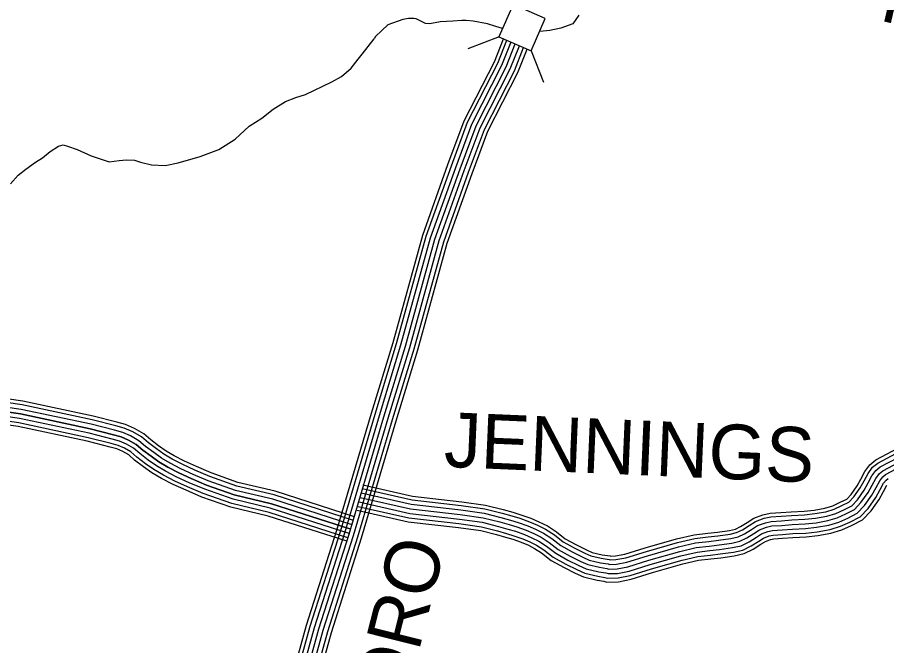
# Model space of a CAD drawing. Extents: x 1788175 to 1969470, y 584502 to 738744.
# Drawn here: x 1862898 to 1868774, y 625820 to 630068 of the extents above; entities that cross this region are included whole.
import ezdxf

# ---------------------------------------------------------------- set-up
doc = ezdxf.new("R2010")
doc.units = 0
for name, color, linetype in [('DESIGN - ROW - Right-of-Way and Easement Labels', 7, 'Continuous'), ('DESIGN - TRANSPORTATION - Text', 7, 'Continuous'), ('SURVEY - CENTERLINE - Preliminary Text', 7, 'Continuous'), ('SURVEY - CONTOURS - Index with Text', 7, 'Continuous'), ('SURVEY - DRAINAGE - Storm Sewer', 7, 'Continuous'), ('SURVEY - TRANSPORTATION - Roads', 7, 'Continuous')]:
    doc.layers.add(name, color=color, linetype=linetype)

msp = doc.modelspace()

# ---------------------------------------------------------------- linework, layer by layer
at = {"layer": 'DESIGN - TRANSPORTATION - Text'}
for points in [[(1866693.6, 630084), (1866652.7, 630024.5), (1866570.9, 629994.7), (1866496.6, 629979.9), (1866429.1, 629973.4)], [(1866178.2, 629993.1), (1866132.2, 630005.9), (1866076.4, 630024.5), (1865979.7, 630043.1), (1865931.4, 630046.8), (1865901.7, 630046.8), (1865842.2, 630043.1), (1865756.7, 630039.3), (1865686, 630024.5), (1865656.3, 630028.2), (1865593.1, 630057.9), (1865578.2, 630061.7), (1865541, 630061.7), (1865503.8, 630054.2), (1865403.4, 630017), (1865362.6, 629979.9), (1865317.9, 629939), (1865310.5, 629924.1)], [(1863019.9, 629090), (1863067.9, 629118), (1863119.9, 629162), (1863175.9, 629198.1), (1863207.9, 629206), (1863237.9, 629198), (1863301.8, 629174), (1863395.7, 629132), (1863517.6, 629091.9), (1863585.6, 629099.9), (1863635.6, 629105.9), (1863689.6, 629101.9), (1863729.5, 629089.9), (1863805.5, 629071.8), (1863897.4, 629067.8), (1863985.4, 629083.8), (1864133.4, 629127.8), (1864259.4, 629175.8), (1864371.4, 629243.8), (1864465.4, 629331.9), (1864551.5, 629387.9), (1864627.5, 629447.9), (1864709.5, 629499.9), (1864779.5, 629525.9), (1864845.5, 629547.9), (1865023.5, 629631.9), (1865089.5, 629667.9), (1865153.5, 629723.9), (1865201.5, 629786), (1865228.7, 629820), (1865310.5, 629924.1)], [(1862851.8, 628942), (1862903.8, 629002), (1862955.8, 629042), (1863019.9, 629090)]]:
    msp.add_lwpolyline(points, dxfattribs=at)
at = {"layer": 'SURVEY - CENTERLINE - Preliminary Text'}
for points in [[(1862953.7, 619135.9), (1863666.3, 621415.8), (1864055.6, 622812.9), (1864186.1, 623325.3), (1864336.7, 623949.2), (1864508.5, 624674.2), (1864630.5, 625148.5), (1864853.4, 625958.9), (1865058.6, 626599.9), (1865292.5, 627391.2), (1865437.9, 627869.1), (1865638, 628595.2), (1865808.9, 629073.3), (1865919, 629369.6), (1866122.4, 629768.8), (1866184.3, 629924.4)], [(1862981.8, 619142.8), (1863690, 621408.8), (1864079.5, 622806.6), (1864210.1, 623319.4), (1864360.8, 623943.4), (1864532.5, 624668.3), (1864654.4, 625142.2), (1864877.1, 625951.9), (1865082.2, 626592.6), (1865316.1, 627384.1), (1865461.6, 627862.2), (1865661.6, 628587.8), (1865832.1, 629064.8), (1865941.7, 629359.6), (1866145, 629758.6), (1866206.9, 629914.5)], [(1863014.7, 619144.3), (1863719.8, 621400), (1864109.5, 622798.6), (1864240.1, 623311.9), (1864390.9, 623936.2), (1864562.6, 624660.8), (1864684.4, 625134.2), (1864906.8, 625943), (1865111.8, 626583.5), (1865345.8, 627375.2), (1865491.4, 627853.6), (1865691.2, 628578.4), (1865861.2, 629054.2), (1865970.1, 629347.2), (1866173.2, 629745.8), (1866235.3, 629902)], [(1863045.7, 619139.6), (1863749.5, 621391.3), (1864139.4, 622790.6), (1864270.2, 623304.4), (1864421.1, 623929), (1864592.7, 624653.4), (1864714.3, 625126.2), (1864936.5, 625934.2), (1865141.4, 626574.4), (1865375.5, 627366.2), (1865521.2, 627844.9), (1865720.8, 628569.1), (1865890.4, 629043.6), (1865998.6, 629334.7), (1866201.5, 629733), (1866263.7, 629889.6)], [(1863074.7, 619128.4), (1863779.2, 621382.5), (1864169.4, 622782.6), (1864300.3, 623297), (1864451.2, 623921.8), (1864622.8, 624646), (1864744.3, 625118.3), (1864966.3, 625925.4), (1865171.1, 626565.2), (1865405.2, 627357.3), (1865551, 627836.3), (1865750.3, 628559.7), (1865919.5, 629033), (1866027, 629322.2), (1866229.8, 629720.2), (1866292.1, 629877.1)], [(1863102.3, 619112.6), (1863809, 621373.7), (1864199.3, 622774.6), (1864330.4, 623289.5), (1864481.4, 623914.6), (1864652.9, 624638.5), (1864774.2, 625110.3), (1864996, 625916.5), (1865200.7, 626556.1), (1865434.9, 627348.4), (1865580.7, 627827.7), (1865779.9, 628550.4), (1865948.6, 629022.4), (1866055.4, 629309.7), (1866258.1, 629707.4), (1866320.5, 629864.7)], [(1863123.4, 619094), (1863833.6, 621366.4), (1864224.2, 622768), (1864355.4, 623283.3), (1864506.4, 623908.6), (1864677.8, 624632.3), (1864799.1, 625103.7), (1865020.6, 625909.2), (1865225.3, 626548.6), (1865459.5, 627341), (1865605.4, 627820.5), (1865804.5, 628542.6), (1865972.8, 629013.6), (1866079, 629299.4), (1866281.5, 629696.8), (1866344.1, 629854.3)]]:
    msp.add_lwpolyline(points, dxfattribs=at)
at = {"layer": 'SURVEY - CONTOURS - Index with Text'}
for points in [[(1865178.1, 626691.5), (1864639.9, 626864), (1864389.3, 626923.9), (1864208.5, 626987.6), (1864108.1, 627030.2), (1864027.2, 627067), (1863957.8, 627102.7), (1863903.2, 627135.6), (1863852.9, 627171.1), (1863800.5, 627210.5), (1863752.6, 627252), (1863689.3, 627288.6), (1863628.9, 627315.3), (1863569.9, 627331.3), (1863409.8, 627372), (1862933.8, 627473.3), (1861616.3, 627664.7)], [(1865160.8, 626637.5), (1864624.6, 626809.4), (1864373.3, 626869.4), (1864187.9, 626934.7), (1864085.3, 626978.3), (1864002.5, 627015.9), (1863930.2, 627053.2), (1863872.1, 627088.1), (1863819.5, 627125.2), (1863764.9, 627166.4), (1863719.5, 627205.6), (1863663.6, 627238), (1863610, 627261.7), (1863555.5, 627276.4), (1863396.9, 627316.7), (1862923.8, 627417.4), (1861608.1, 627608.5)], [(1865170.3, 626667), (1864632.9, 626839.2), (1864382.1, 626899.2), (1864199.2, 626963.7), (1864097.8, 627006.7), (1864016, 627043.8), (1863945.3, 627080.2), (1863889.1, 627114.1), (1863837.8, 627150.3), (1863784.3, 627190.5), (1863737.6, 627231), (1863677.7, 627265.7), (1863620.3, 627291), (1863563.4, 627306.4), (1863403.9, 627346.9), (1862929.2, 627448), (1861612.6, 627639.2)], [(1865141.9, 626578.4), (1864607.9, 626749.6), (1864355.7, 626809.9), (1864165.5, 626876.9), (1864060.4, 626921.5), (1863975.5, 626960.1), (1863900, 626999), (1863838.2, 627036.1), (1863783, 627075.1), (1863725.9, 627118.1), (1863683.4, 627154.9), (1863635.5, 627182.7), (1863589.2, 627203.1), (1863539.8, 627216.4), (1863382.8, 627256.3), (1862912.9, 627356.4), (1861599.1, 627547.2)], [(1861603.6, 627577.9), (1862918.3, 627386.9), (1863389.8, 627286.5), (1863547.6, 627246.4), (1863599.6, 627232.4), (1863649.5, 627210.3), (1863701.4, 627180.3), (1863745.4, 627142.2), (1863801.3, 627100.2), (1863855.2, 627062.1), (1863915.1, 627026.1), (1863989, 626988), (1864072.9, 626949.9), (1864176.7, 626905.8), (1864364.5, 626839.7), (1864616.2, 626779.5), (1865151.4, 626607.9)], [(1865151.4, 626607.9), (1864616.2, 626779.5), (1864364.5, 626839.7), (1864176.7, 626905.8), (1864072.9, 626949.9), (1863989, 626988), (1863915.1, 627026.1), (1863855.2, 627062.1), (1863801.3, 627100.2), (1863745.4, 627142.2), (1863701.4, 627180.3), (1863649.5, 627210.3), (1863599.6, 627232.4), (1863547.6, 627246.4), (1863389.8, 627286.5), (1862918.3, 627386.9), (1861603.6, 627577.9)], [(1865124.9, 626525.4), (1864592.9, 626695.9), (1864339.9, 626756.4), (1864145.3, 626824.9), (1864038, 626870.5), (1863951.2, 626909.9), (1863872.8, 626950.3), (1863807.8, 626989.5), (1863750.2, 627030.1), (1863690.8, 627074.7), (1863650.9, 627109.3), (1863610.2, 627132.9), (1863570.6, 627150.4), (1863525.6, 627162.5), (1863370.1, 627202.1), (1862903, 627301.5), (1861591.1, 627492)], [(1865132.4, 626548.9), (1864599.5, 626719.7), (1864346.9, 626780.1), (1864154.3, 626848), (1864047.9, 626893.1), (1863962, 626932.2), (1863884.9, 626971.9), (1863821.3, 627010.2), (1863764.7, 627050.1), (1863706.4, 627094), (1863665.3, 627129.6), (1863621.4, 627155), (1863578.9, 627173.8), (1863531.9, 627186.4), (1863375.7, 627226.1), (1862907.4, 627325.8), (1861594.6, 627516.5)]]:
    msp.add_lwpolyline(points, dxfattribs=at)
at = {"layer": 'SURVEY - DRAINAGE - Storm Sewer'}
for p, q in [((1866154, 629937.8), (1865942.4, 629855.3)), ((1866371.5, 629842.3), (1866454.1, 629630.7))]:
    msp.add_line(p, q, dxfattribs=at)
msp.add_lwpolyline([(1866249.4, 630155.4), (1866153.9, 629937.7), (1866371.5, 629842.3), (1866467, 630059.9)], close=True, dxfattribs=at)
at = {"layer": 'SURVEY - TRANSPORTATION - Roads'}
for points in [[(1865228.5, 626882.7), (1865565.8, 626806.1), (1865899, 626768.1), (1866058.9, 626745.4), (1866174.8, 626716.3), (1866240.3, 626697.8), (1866294.3, 626681.2), (1866359.2, 626658.1), (1866414.1, 626634.7), (1866469.3, 626608.1), (1866528.7, 626568.4), (1866588.5, 626522), (1866662.8, 626481), (1866735.1, 626445.7), (1866774.5, 626426.8), (1866845.7, 626410.7), (1866898.7, 626402.2), (1866904.9, 626400.1), (1866944.9, 626401.5), (1867010.8, 626414), (1867150, 626457), (1867360, 626517.6), (1867477.1, 626544.7), (1867568.3, 626555), (1867633.5, 626562.9), (1867716.4, 626574.4), (1867760.5, 626584.2), (1867799, 626603.4), (1867844.4, 626631.8), (1867887.7, 626659.1), (1867945.7, 626680.8), (1867990.7, 626690.8), (1868060.8, 626695), (1868131.2, 626701), (1868218.5, 626704.9), (1868288.5, 626712.5), (1868362.5, 626725.4), (1868419.1, 626743), (1868472.1, 626766.8), (1868519.4, 626791.2), (1868553.1, 626826.4), (1868596.6, 626888), (1868622.6, 626934.4), (1868648.6, 626984.1), (1868679.9, 627025.9), (1868714.5, 627054.7), (1868899.8, 627152.5)], [(1865233.9, 626906.8), (1865570, 626830.5), (1865902.1, 626792.6), (1866063.7, 626769.7), (1866181.2, 626740.2), (1866247.3, 626721.5), (1866302.1, 626704.6), (1866368.1, 626681.1), (1866424.3, 626657.2), (1866481.6, 626629.7), (1866543.2, 626588.5), (1866602.1, 626542.7), (1866674.2, 626503), (1866745.9, 626468), (1866782.7, 626450.3), (1866850.4, 626435), (1866904.7, 626426.3), (1866908.5, 626425), (1866942.2, 626426.2), (1867004.9, 626438), (1867142.9, 626480.7), (1867353.8, 626541.5), (1867472.9, 626569.1), (1867565.4, 626579.5), (1867630.3, 626587.4), (1867712, 626598.7), (1867752.2, 626607.6), (1867786.9, 626625), (1867831.2, 626652.7), (1867876.6, 626681.3), (1867938.6, 626704.6), (1867987.3, 626715.4), (1868059, 626719.7), (1868129.6, 626725.7), (1868216.6, 626729.6), (1868285, 626736.9), (1868356.6, 626749.4), (1868410.3, 626766.2), (1868461.4, 626789.1), (1868504.4, 626811.3), (1868533.9, 626842.2), (1868575.7, 626901.3), (1868600.9, 626946.2), (1868627.6, 626997.3), (1868661.9, 627043.1), (1868700.7, 627075.4), (1868889, 627174.7)], [(1865214.7, 626822.3), (1865555.4, 626744.9), (1865891.1, 626706.6), (1866047, 626684.5), (1866158.8, 626656.4), (1866222.8, 626638.4), (1866274.7, 626622.3), (1866336.6, 626600.3), (1866388.6, 626578.2), (1866438.5, 626554.2), (1866492.4, 626518.1), (1866554.3, 626470.1), (1866634.2, 626426), (1866708.1, 626389.9), (1866754, 626367.9), (1866833.9, 626349.8), (1866883.9, 626341.8), (1866895.9, 626337.8), (1866951.8, 626339.7), (1867025.8, 626353.7), (1867167.7, 626397.6), (1867375.6, 626457.5), (1867487.6, 626483.5), (1867575.5, 626493.4), (1867641.5, 626501.4), (1867727.4, 626513.3), (1867781.4, 626525.3), (1867829.4, 626549.3), (1867877.4, 626579.3), (1867915.4, 626603.3), (1867963.4, 626621.2), (1867999.3, 626629.2), (1868065.3, 626633.2), (1868135.2, 626639.1), (1868223.2, 626643.1), (1868297.1, 626651), (1868377.1, 626665), (1868441.1, 626685), (1868499, 626710.9), (1868557, 626740.9), (1868601, 626786.9), (1868649.1, 626854.9), (1868677.1, 626904.9), (1868701.2, 626950.9), (1868725.2, 626982.9), (1868749.2, 627002.9), (1868927.2, 627096.9)], [(1865221.6, 626852.5), (1865560.6, 626775.5), (1865895, 626737.4), (1866052.9, 626715), (1866166.8, 626686.4), (1866231.6, 626668.1), (1866284.5, 626651.7), (1866347.9, 626629.2), (1866401.4, 626606.5), (1866453.9, 626581.2), (1866510.5, 626543.3), (1866571.4, 626496), (1866648.5, 626453.5), (1866721.6, 626417.8), (1866764.3, 626397.3), (1866839.8, 626380.3), (1866891.3, 626372), (1866900.4, 626368.9), (1866948.4, 626370.6), (1867018.3, 626383.8), (1867158.8, 626427.3), (1867367.8, 626487.5), (1867482.3, 626514.1), (1867571.9, 626524.2), (1867637.5, 626532.1), (1867721.9, 626543.9), (1867770.9, 626554.7), (1867814.2, 626576.4), (1867860.9, 626605.5), (1867901.5, 626631.2), (1867954.5, 626651), (1867995, 626660), (1868063, 626664.1), (1868133.2, 626670.1), (1868220.8, 626674), (1868292.8, 626681.7), (1868369.8, 626695.2), (1868430.1, 626714), (1868485.6, 626738.9), (1868538.2, 626766.1), (1868577.1, 626806.7), (1868622.8, 626871.5), (1868649.9, 626919.7), (1868674.9, 626967.5), (1868702.6, 627004.4), (1868731.9, 627028.8), (1868913.5, 627124.7)], [(1867999.3, 626629.2), (1868065.3, 626633.2), (1868135.2, 626639.1), (1868223.2, 626643.1), (1868297.1, 626651), (1868377.1, 626665), (1868441.1, 626685), (1868499, 626710.9), (1868557, 626740.9), (1868601, 626786.9), (1868649.1, 626854.9), (1868677.1, 626904.9), (1868701.2, 626950.9), (1868725.2, 626982.9), (1868749.2, 627002.9), (1868927.2, 627096.9)], [(1865207.9, 626792), (1865550.2, 626714.2), (1865887.2, 626675.9), (1866041, 626654), (1866150.8, 626626.5), (1866214, 626608.6), (1866264.9, 626592.9), (1866325.4, 626571.4), (1866375.8, 626550), (1866423.1, 626527.2), (1866474.3, 626493), (1866537.2, 626444.1), (1866619.9, 626398.5), (1866694.6, 626362), (1866743.8, 626338.4), (1866828, 626319.4), (1866876.4, 626311.6), (1866891.3, 626306.6), (1866955.3, 626308.8), (1867033.3, 626323.6), (1867176.6, 626367.9), (1867383.4, 626427.5), (1867492.8, 626452.9), (1867579.1, 626462.6), (1867645.5, 626470.6), (1867732.9, 626482.8), (1867791.8, 626495.9), (1867844.6, 626522.2), (1867893.9, 626553), (1867929.2, 626575.3), (1867972.2, 626591.4), (1868003.7, 626598.4), (1868067.5, 626602.2), (1868137.2, 626608.2), (1868225.5, 626612.1), (1868301.5, 626620.3), (1868384.4, 626634.8), (1868452, 626655.9), (1868512.5, 626683), (1868575.9, 626715.7), (1868625, 626767.1), (1868675.3, 626838.3), (1868704.4, 626890.2), (1868727.5, 626934.3), (1868747.8, 626961.4), (1868766.5, 626977), (1868940.8, 627069)], [(1865195.3, 626736.7), (1865540.7, 626658.2), (1865880, 626619.6), (1866030.1, 626598.3), (1866136.2, 626571.7), (1866197.9, 626554.2), (1866247, 626539.1), (1866304.8, 626518.5), (1866352.4, 626498.3), (1866394.9, 626477.8), (1866441.1, 626446.9), (1866505.9, 626396.6), (1866593.7, 626348.1), (1866669.9, 626311), (1866725, 626284.5), (1866817.3, 626263.7), (1866862.9, 626256.3), (1866883.1, 626249.6), (1866961.6, 626252.3), (1867046.9, 626268.4), (1867192.8, 626313.6), (1867397.7, 626372.6), (1867502.5, 626396.9), (1867585.7, 626406.3), (1867652.8, 626414.4), (1867743, 626426.9), (1867810.9, 626442), (1867872.3, 626472.7), (1867924, 626505), (1867954.6, 626524.3), (1867988.4, 626536.9), (1868011.5, 626542.1), (1868071.6, 626545.7), (1868140.9, 626551.6), (1868229.8, 626555.6), (1868309.4, 626564.1), (1868397.8, 626579.6), (1868472.2, 626602.8), (1868537.1, 626631.9), (1868610.3, 626669.7), (1868668.9, 626731), (1868723.4, 626808), (1868754.3, 626863.2), (1868775.6, 626904)], [(1865201, 626761.8), (1865545, 626683.6), (1865883.2, 626645.1), (1866035, 626623.6), (1866142.9, 626596.5), (1866205.2, 626578.9), (1866255.1, 626563.5), (1866314.1, 626542.5), (1866363, 626521.7), (1866407.7, 626500.2), (1866456.1, 626467.8), (1866520.1, 626418.1), (1866605.6, 626371), (1866681.1, 626334.1), (1866733.5, 626308.9), (1866822.2, 626288.9), (1866869, 626281.4), (1866886.8, 626275.4), (1866958.7, 626277.9), (1867040.7, 626293.4), (1867185.5, 626338.2), (1867391.2, 626397.5), (1867498.1, 626422.3), (1867582.7, 626431.8), (1867649.5, 626439.9), (1867738.4, 626452.3), (1867802.3, 626466.4), (1867859.7, 626495.1), (1867910.3, 626526.8), (1867943.1, 626547.4), (1867981, 626561.6), (1868008, 626567.6), (1868069.8, 626571.3), (1868139.3, 626577.2), (1868227.9, 626581.2), (1868305.8, 626589.6), (1868391.7, 626604.6), (1868463, 626626.9), (1868526, 626655.1), (1868594.7, 626690.6), (1868649, 626747.4), (1868701.6, 626821.8), (1868731.7, 626875.4), (1868753.8, 626917.7), (1868770.4, 626939.9), (1868783.9, 626951.1)], [(1865214.7, 626822.3), (1865555.4, 626744.9), (1865891.1, 626706.6), (1866047, 626684.5), (1866158.8, 626656.4), (1866222.8, 626638.4), (1866274.7, 626622.3), (1866336.6, 626600.3), (1866388.6, 626578.2), (1866438.5, 626554.2), (1866492.4, 626518.1), (1866554.3, 626470.1), (1866634.2, 626426), (1866708.1, 626389.9), (1866754, 626367.9), (1866833.9, 626349.8), (1866883.9, 626341.8), (1866895.9, 626337.8), (1866951.8, 626339.7), (1867025.8, 626353.7), (1867167.7, 626397.6), (1867375.6, 626457.5), (1867487.6, 626483.5), (1867575.5, 626493.4), (1867641.5, 626501.4), (1867727.4, 626513.3), (1867781.4, 626525.3), (1867829.4, 626549.3), (1867877.4, 626579.3), (1867915.4, 626603.3), (1867963.4, 626621.2), (1867999.3, 626629.2)]]:
    msp.add_lwpolyline(points, dxfattribs=at)

# ---------------------------------------------------------------- texts
at = {"layer": 'DESIGN - ROW - Right-of-Way and Easement Labels'}
for s, height, rotation, p in [('HURRICANE', 370, 346.77209, (1868718.8, 630049.6)), ('JENNINGS', 370, 357.53865, (1865778.3, 627029.8)), ('MURFREESBORO', 369.999, 75.86418, (1864758.8, 622389.1))]:
    msp.add_text(s, height=height, rotation=rotation, dxfattribs=at).set_placement(p)

doc.saveas('drawing.dxf')
